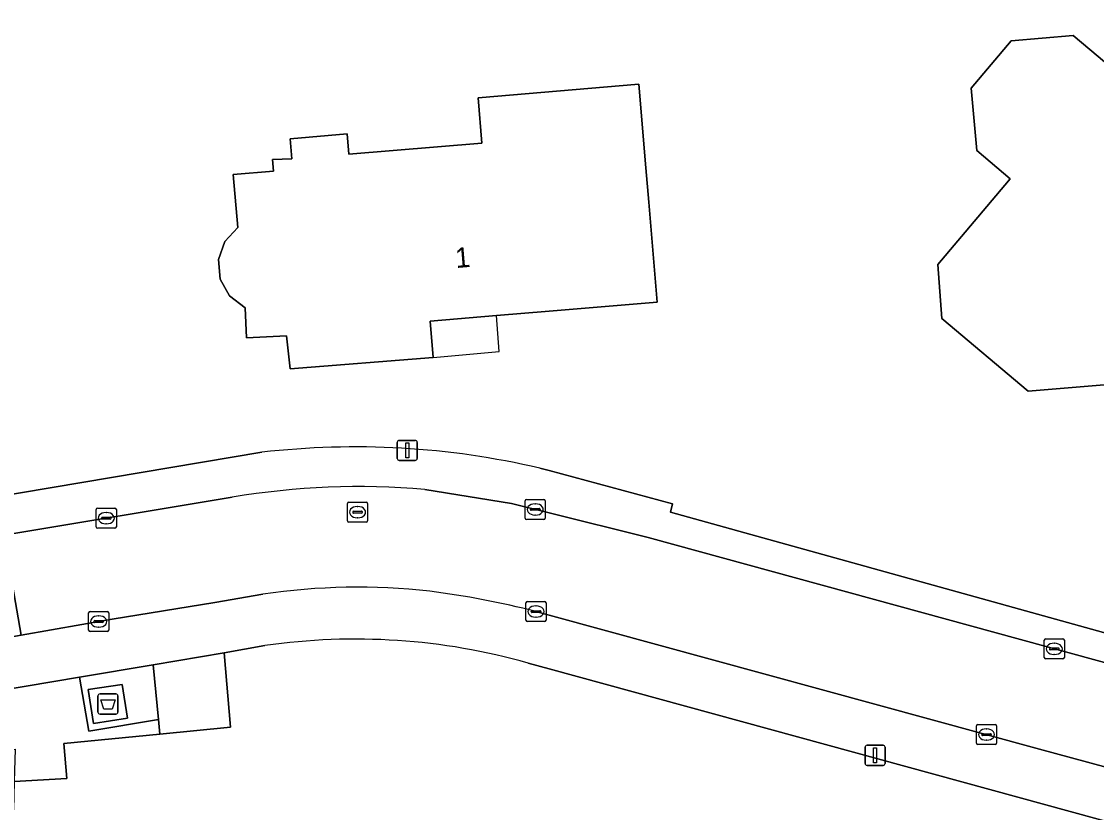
# Model space of a CAD drawing. Extents: x 163426 to 164192, y 380329 to 381641.
# Drawn here: x 163973.8 to 164027.2, y 381057.2 to 381096.5 of the extents above; entities that cross this region are included whole.
import ezdxf

# ---------------------------------------------------------------- set-up
doc = ezdxf.new("R2010")
doc.units = 0
for name, color, linetype in [('IMGEO_Afval_apart_plaats', 7, 'Continuous'), ('IMGEO_Erf', 7, 'Continuous'), ('IMGEO_Groenvoorziening', 7, 'Continuous'), ('IMGEO_Kolk', 7, 'Continuous'), ('IMGEO_Lichtmast', 7, 'Continuous'), ('IMGEO_Pand', 7, 'Continuous'), ('IMGEO_Pand_nummerreeks', 7, 'Continuous'), ('IMGEO_Pand_overbouw', 7, 'Continuous'), ('IMGEO_Rijbaan_lokaal_open', 7, 'Continuous'), ('IMGEO_Rioolput', 7, 'Continuous'), ('IMGEO_Voetpad_gesloten', 7, 'Continuous'), ('IMGEO_Voetpad_open', 7, 'Continuous')]:
    doc.layers.add(name, color=color, linetype=linetype)

msp = doc.modelspace()

# ---------------------------------------------------------------- linework, layer by layer
at = {"layer": 'IMGEO_Afval_apart_plaats'}
for p, q in [((163977.587, 381062.176), (163977.587, 381062.976)), ((163977.587, 381062.976), (163977.587, 381062.176)), ((163977.687, 381063.076), (163978.477, 381063.076)), ((163978.477, 381063.076), (163977.687, 381063.076)), ((163978.577, 381062.976), (163978.577, 381062.176)), ((163978.577, 381062.176), (163978.577, 381062.976)), ((163978.477, 381062.076), (163977.687, 381062.076)), ((163977.687, 381062.076), (163978.477, 381062.076))]:
    msp.add_line(p, q, dxfattribs=at)
msp.add_lwpolyline([(163977.73, 381062.79), (163978.434, 381062.79), (163978.285, 381062.32), (163977.879, 381062.32), (163977.73, 381062.79)], dxfattribs=at)
for centre, start, end in [((163977.687, 381062.976), 90, 180), ((163977.687, 381062.976), 90, 180), ((163978.477, 381062.976), 0, 90), ((163978.477, 381062.976), 360, 90), ((163977.687, 381062.176), 180, 270), ((163977.687, 381062.176), 180, 270), ((163978.477, 381062.176), 270, 0), ((163978.477, 381062.176), 270, 0)]:
    msp.add_arc(centre, 0.1, start, end, dxfattribs=at)
at = {"layer": 'IMGEO_Erf'}
for points in [[(163961.817, 381200.643), (163962.771, 381190.236), (163963.697, 381178.866), (163963.756, 381177.811), (163964.997, 381177.914), (163965.387, 381173.121), (163964.024, 381173.01), (163964.061, 381172.354), (163964.083, 381172.104), (163967.761, 381130.27), (163968.638, 381130.341), (163968.718, 381129.364), (163969.263, 381129.408), (163970.115, 381120.734), (163970.049, 381119.228), (163968.143, 381119.133), (163971.906, 381076.452), (163972.254, 381072.823), (163985.726, 381075.085)], [(163999.536, 381074.297), (164000, 381074.172), (164006.126, 381072.516), (164006.021, 381072.108), (164032.423, 381064.776)], [(163985.881, 381065.478), (163983.854, 381065.112), (163984.176, 381061.429), (163980.662, 381061.081), (163975.886, 381060.609), (163976.037, 381058.881), (163973.427, 381058.717), (163973.385, 381057.316), (163938.396, 381052.589), (163936.474, 381048.305), (163965.302, 381009.415), (163968.142, 381005.578), (163988.801, 381010.675), (164000, 381012.925), (164008.796, 381014.693), (164009.7, 381016.026), (164011.181, 381014.28), (164018.059, 381014.961)], [(164043.334, 381052.508), (164030.06, 381056.092), (164000, 381064.325), (163998.958, 381064.61)]]:
    msp.add_lwpolyline(points, dxfattribs=at)
for points in [[(164026.032, 381095.799), (164028.413, 381093.79), (164028.676, 381090.719), (164028.013, 381089.931), (164028.186, 381088.27), (164030.609, 381086.198), (164030.975, 381081.841), (164028.167, 381078.484), (164023.8, 381078.126), (164019.504, 381081.734), (164019.312, 381084.422), (164021.285, 381086.767), (164022.893, 381088.678), (164021.235, 381090.089), (164020.964, 381093.173), (164022.955, 381095.537)], [(164004.457, 381093.372), (164004.804, 381089.22), (164004.946, 381087.52), (164005.364, 381082.537), (164000, 381082.093), (163997.385, 381081.877), (163994.093, 381081.605), (163994.244, 381079.798), (163987.131, 381079.227), (163986.949, 381080.87), (163984.961, 381080.78), (163984.894, 381082.266), (163984.113, 381082.856), (163983.652, 381083.693), (163983.569, 381084.659), (163983.893, 381085.553), (163984.531, 381086.261), (163984.306, 381088.89), (163986.313, 381089.062), (163986.264, 381089.63), (163987.217, 381089.662), (163987.133, 381090.667), (163989.959, 381090.902), (163990.042, 381089.897), (163996.658, 381090.446), (163996.47, 381092.705)]]:
    msp.add_lwpolyline(points, close=True, dxfattribs=at)
for centre, radius, start, end in [((163990.369, 381035.057), 40.296, 76.8514, 96.6171), ((163990.374, 381034.227), 31.573, 74.2238, 98.1812)]:
    msp.add_arc(centre, radius, start, end, dxfattribs=at)
at = {"layer": 'IMGEO_Groenvoorziening'}
for points in [[(163975.886, 381060.609), (163980.662, 381061.081), (163980.593, 381061.81), (163977.128, 381061.219), (163976.661, 381063.908), (163971.248, 381063.001), (163957.475, 381060.692), (163930.805, 381056.087)], [(163929.685, 381053.658), (163931.981, 381050.546), (163933.77, 381048.138), (163936.474, 381048.305), (163938.396, 381052.589), (163936.002, 381052.266), (163935.728, 381053.26), (163935.208, 381055.15), (163971.524, 381060.07), (163973.475, 381060.334), (163973.427, 381058.717), (163976.037, 381058.881), (163975.886, 381060.609)]]:
    msp.add_lwpolyline(points, dxfattribs=at)
at = {"layer": 'IMGEO_Kolk'}
for p, q in [((163977.573, 381072.311), (163978.425, 381072.311)), ((163998.807, 381071.818), (163998.807, 381072.67)), ((163998.882, 381072.744), (163999.734, 381072.744)), ((163999.109, 381072.287), (163999.507, 381072.287)), ((163999.295, 381072.524), (163999.32, 381072.524)), ((163999.808, 381072.67), (163999.808, 381071.818)), ((163977.498, 381071.385), (163977.498, 381072.237)), ((163977.757, 381071.805), (163977.757, 381071.817)), ((163978.195, 381071.768), (163977.797, 381071.768)), ((163977.8, 381071.854), (163978.198, 381071.854)), ((163977.986, 381072.091), (163978.011, 381072.091)), ((163978.241, 381071.817), (163978.241, 381071.805)), ((163978.499, 381072.237), (163978.499, 381071.385)), ((163999.734, 381071.744), (163998.882, 381071.744)), ((163999.066, 381072.238), (163999.066, 381072.25)), ((163999.504, 381072.201), (163999.106, 381072.201)), ((163999.318, 381071.964), (163999.293, 381071.964)), ((163999.55, 381072.25), (163999.55, 381072.238)), ((163978.425, 381071.311), (163977.573, 381071.311)), ((163978.009, 381071.531), (163977.984, 381071.531)), ((163998.843, 381066.744), (163998.843, 381067.596)), ((163998.918, 381067.67), (163999.77, 381067.67)), ((163999.844, 381067.596), (163999.844, 381066.744)), ((163977.121, 381066.249), (163977.121, 381067.101)), ((163977.196, 381067.175), (163978.048, 381067.175)), ((163977.609, 381066.955), (163977.634, 381066.955)), ((163978.122, 381067.101), (163978.122, 381066.249)), ((163999.102, 381067.164), (163999.102, 381067.176)), ((163999.54, 381067.127), (163999.142, 381067.127)), ((163999.145, 381067.213), (163999.543, 381067.213)), ((163999.331, 381067.45), (163999.356, 381067.45)), ((163999.586, 381067.176), (163999.586, 381067.164)), ((163977.38, 381066.669), (163977.38, 381066.681)), ((163977.818, 381066.632), (163977.42, 381066.632)), ((163977.423, 381066.718), (163977.821, 381066.718)), ((163977.632, 381066.395), (163977.607, 381066.395)), ((163977.864, 381066.681), (163977.864, 381066.669)), ((163999.77, 381066.67), (163998.918, 381066.67)), ((163999.354, 381066.89), (163999.329, 381066.89)), ((163978.048, 381066.175), (163977.196, 381066.175)), ((164024.59, 381064.89), (164024.59, 381065.742)), ((164024.665, 381065.816), (164025.517, 381065.816)), ((164024.892, 381065.359), (164025.29, 381065.359)), ((164025.078, 381065.596), (164025.103, 381065.596)), ((164025.591, 381065.742), (164025.591, 381064.89)), ((164025.517, 381064.816), (164024.665, 381064.816)), ((164024.849, 381065.31), (164024.849, 381065.322)), ((164025.287, 381065.273), (164024.889, 381065.273)), ((164025.101, 381065.036), (164025.076, 381065.036)), ((164025.333, 381065.322), (164025.333, 381065.31)), ((164021.223, 381060.632), (164021.223, 381061.484)), ((164021.298, 381061.558), (164022.15, 381061.558)), ((164021.482, 381061.052), (164021.482, 381061.064)), ((164021.525, 381061.101), (164021.923, 381061.101)), ((164021.711, 381061.338), (164021.736, 381061.338)), ((164021.966, 381061.064), (164021.966, 381061.052)), ((164022.224, 381061.484), (164022.224, 381060.632)), ((164022.15, 381060.558), (164021.298, 381060.558)), ((164021.92, 381061.015), (164021.522, 381061.015)), ((164021.734, 381060.778), (164021.709, 381060.778))]:
    msp.add_line(p, q, dxfattribs=at)
for points in [[(163977.573, 381072.311), (163978.425, 381072.311)], [(163998.807, 381071.818), (163998.807, 381072.67)], [(163998.882, 381072.744), (163999.734, 381072.744)], [(163999.808, 381072.67), (163999.808, 381071.818)], [(163977.498, 381071.385), (163977.498, 381072.237)], [(163978.499, 381072.237), (163978.499, 381071.385)], [(163999.734, 381071.744), (163998.882, 381071.744)], [(163978.425, 381071.311), (163977.573, 381071.311)], [(163998.843, 381066.744), (163998.843, 381067.596)], [(163998.918, 381067.67), (163999.77, 381067.67)], [(163999.844, 381067.596), (163999.844, 381066.744)], [(163977.121, 381066.249), (163977.121, 381067.101)], [(163977.196, 381067.175), (163978.048, 381067.175)], [(163978.122, 381067.101), (163978.122, 381066.249)], [(163999.77, 381066.67), (163998.918, 381066.67)], [(163978.048, 381066.175), (163977.196, 381066.175)], [(164024.59, 381064.89), (164024.59, 381065.742)], [(164024.665, 381065.816), (164025.517, 381065.816)], [(164025.591, 381065.742), (164025.591, 381064.89)], [(164025.517, 381064.816), (164024.665, 381064.816)], [(164021.223, 381060.632), (164021.223, 381061.484)], [(164021.298, 381061.558), (164022.15, 381061.558)], [(164022.224, 381061.484), (164022.224, 381060.632)], [(164022.15, 381060.558), (164021.298, 381060.558)]]:
    msp.add_lwpolyline(points, dxfattribs=at)
for centre, radius, start, end in [((163977.575, 381072.235), 0.0765, 91.552, 178.448), ((163977.575, 381072.235), 0.0765, 91.552, 178.448), ((163978.423, 381072.235), 0.0765, 1.552, 88.448), ((163978.423, 381072.235), 0.0765, 1.552, 88.448), ((163998.884, 381072.668), 0.0765, 91.552, 178.448), ((163998.884, 381072.668), 0.0765, 91.552, 178.448), ((163999.106, 381072.247), 0.0403, 85.8775, 175.7526), ((163999.511, 381072.249), 0.0386, 1.7309, 96.639), ((163999.732, 381072.668), 0.0765, 1.552, 88.448), ((163999.732, 381072.668), 0.0765, 1.552, 88.448), ((163977.797, 381071.814), 0.0403, 85.8775, 175.7526), ((163977.794, 381071.804), 0.0366, 178.938, 274.7102), ((163978.198, 381071.811), 0.043, 264.8664, 352.4533), ((163978.202, 381071.816), 0.0386, 1.7309, 96.639), ((163998.884, 381071.82), 0.0765, 181.552, 268.448), ((163998.884, 381071.82), 0.0765, 181.552, 268.448), ((163999.103, 381072.237), 0.0366, 178.938, 274.7102), ((163999.507, 381072.244), 0.043, 264.8664, 352.4533), ((163999.732, 381071.82), 0.0765, 271.552, 358.448), ((163999.732, 381071.82), 0.0765, 271.552, 358.448), ((163977.575, 381071.387), 0.0765, 181.552, 268.448), ((163977.575, 381071.387), 0.0765, 181.552, 268.448), ((163978.423, 381071.387), 0.0765, 271.552, 358.448), ((163978.423, 381071.387), 0.0765, 271.552, 358.448), ((163998.92, 381067.594), 0.0765, 91.552, 178.448), ((163998.92, 381067.594), 0.0765, 91.552, 178.448), ((163999.768, 381067.594), 0.0765, 1.552, 88.448), ((163999.768, 381067.594), 0.0765, 1.552, 88.448), ((163977.198, 381067.099), 0.0765, 91.552, 178.448), ((163977.198, 381067.099), 0.0765, 91.552, 178.448), ((163978.046, 381067.099), 0.0765, 1.552, 88.448), ((163978.046, 381067.099), 0.0765, 1.552, 88.448), ((163999.142, 381067.173), 0.0403, 85.8775, 175.7526), ((163999.139, 381067.163), 0.0366, 178.938, 274.7102), ((163999.543, 381067.17), 0.043, 264.8664, 352.4533), ((163999.547, 381067.175), 0.0386, 1.7309, 96.639), ((163977.42, 381066.678), 0.0403, 85.8775, 175.7526), ((163977.417, 381066.668), 0.0366, 178.938, 274.7102), ((163977.821, 381066.675), 0.043, 264.8664, 352.4533), ((163977.825, 381066.68), 0.0386, 1.7309, 96.639), ((163998.92, 381066.746), 0.0765, 181.552, 268.448), ((163998.92, 381066.746), 0.0765, 181.552, 268.448), ((163999.768, 381066.746), 0.0765, 271.552, 358.448), ((163999.768, 381066.746), 0.0765, 271.552, 358.448), ((163977.198, 381066.251), 0.0765, 181.552, 268.448), ((163977.198, 381066.251), 0.0765, 181.552, 268.448), ((163978.046, 381066.251), 0.0765, 271.552, 358.448), ((163978.046, 381066.251), 0.0765, 271.552, 358.448), ((164024.667, 381065.74), 0.0765, 91.552, 178.448), ((164024.667, 381065.74), 0.0765, 91.552, 178.448), ((164024.889, 381065.319), 0.0403, 85.8775, 175.7526), ((164025.294, 381065.321), 0.0386, 1.7309, 96.639), ((164025.515, 381065.74), 0.0765, 1.552, 88.448), ((164025.515, 381065.74), 0.0765, 1.552, 88.448), ((164024.667, 381064.892), 0.0765, 181.552, 268.448), ((164024.667, 381064.892), 0.0765, 181.552, 268.448), ((164024.886, 381065.309), 0.0366, 178.938, 274.7102), ((164025.29, 381065.316), 0.043, 264.8664, 352.4533), ((164025.515, 381064.892), 0.0765, 271.552, 358.448), ((164025.515, 381064.892), 0.0765, 271.552, 358.448), ((164021.3, 381061.482), 0.0765, 91.552, 178.448), ((164021.3, 381061.482), 0.0765, 91.552, 178.448), ((164021.522, 381061.061), 0.0403, 85.8775, 175.7526), ((164021.519, 381061.051), 0.0366, 178.938, 274.7102), ((164021.923, 381061.058), 0.043, 264.8664, 352.4533), ((164021.927, 381061.063), 0.0386, 1.7309, 96.639), ((164022.148, 381061.482), 0.0765, 1.552, 88.448), ((164022.148, 381061.482), 0.0765, 1.552, 88.448), ((164021.3, 381060.634), 0.0765, 181.552, 268.448), ((164021.3, 381060.634), 0.0765, 181.552, 268.448), ((164022.148, 381060.634), 0.0765, 271.552, 358.448), ((164022.148, 381060.634), 0.0765, 271.552, 358.448)]:
    msp.add_arc(centre, radius, start, end, dxfattribs=at)
for centre, major_axis, ratio, start_param, end_param in [((163999.294, 381072.244), (-0.387, 0.002), 0.722429, 4.712389, 7.853982), ((163999.319, 381072.244), (-0.39, 0.002), 0.717154, 1.570796, 4.712389), ((163977.985, 381071.811), (-0.387, 0.002), 0.722429, 4.712389, 7.853982), ((163978.01, 381071.811), (-0.39, 0.002), 0.717154, 1.570796, 4.712389), ((163977.608, 381066.675), (-0.387, 0.002), 0.722429, 4.712389, 7.853982), ((163977.633, 381066.675), (-0.39, 0.002), 0.717154, 1.570796, 4.712389), ((163999.33, 381067.17), (-0.387, 0.002), 0.722429, 4.712389, 7.853982), ((163999.355, 381067.17), (-0.39, 0.002), 0.717154, 1.570796, 4.712389), ((164025.077, 381065.316), (-0.387, 0.002), 0.722429, 4.712389, 7.853982), ((164025.102, 381065.316), (-0.39, 0.002), 0.717154, 1.570796, 4.712389), ((164021.71, 381061.058), (-0.387, 0.002), 0.722429, 4.712389, 7.853982), ((164021.735, 381061.058), (-0.39, 0.002), 0.717154, 1.570796, 4.712389)]:
    msp.add_ellipse(centre, major_axis=major_axis, ratio=ratio, start_param=start_param, end_param=end_param, dxfattribs=at)
at = {"layer": 'IMGEO_Lichtmast'}
for p, q in [((163992.455, 381074.778), (163992.455, 381075.578)), ((163992.455, 381075.578), (163992.455, 381074.778)), ((163992.555, 381075.678), (163993.345, 381075.678)), ((163993.345, 381075.678), (163992.555, 381075.678)), ((163993.445, 381075.578), (163993.445, 381074.778)), ((163993.445, 381074.778), (163993.445, 381075.578)), ((163993.345, 381074.678), (163992.555, 381074.678)), ((163992.555, 381074.678), (163993.345, 381074.678)), ((164015.793, 381060.523), (164016.583, 381060.523)), ((164016.583, 381060.523), (164015.793, 381060.523)), ((164015.693, 381059.623), (164015.693, 381060.423)), ((164015.693, 381060.423), (164015.693, 381059.623)), ((164016.683, 381060.423), (164016.683, 381059.623)), ((164016.683, 381059.623), (164016.683, 381060.423)), ((164016.583, 381059.523), (164015.793, 381059.523)), ((164015.793, 381059.523), (164016.583, 381059.523))]:
    msp.add_line(p, q, dxfattribs=at)
for points in [[(163992.875, 381075.553), (163993.025, 381075.553), (163993.025, 381074.803), (163992.875, 381074.803), (163992.875, 381075.553)], [(164016.113, 381060.398), (164016.263, 381060.398), (164016.263, 381059.648), (164016.113, 381059.648), (164016.113, 381060.398)]]:
    msp.add_lwpolyline(points, dxfattribs=at)
for centre, start, end in [((163992.555, 381075.578), 90, 180), ((163992.555, 381075.578), 90, 180), ((163993.345, 381075.578), 0, 90), ((163993.345, 381075.578), 360, 90), ((163992.555, 381074.778), 180, 270), ((163992.555, 381074.778), 180, 270), ((163993.345, 381074.778), 270, 0), ((163993.345, 381074.778), 270, 0), ((164015.793, 381060.423), 90, 180), ((164015.793, 381060.423), 90, 180), ((164016.583, 381060.423), 0, 90), ((164016.583, 381060.423), 360, 90), ((164015.793, 381059.623), 180, 270), ((164015.793, 381059.623), 180, 270), ((164016.583, 381059.623), 270, 0), ((164016.583, 381059.623), 270, 0)]:
    msp.add_arc(centre, 0.1, start, end, dxfattribs=at)
at = {"layer": 'IMGEO_Pand'}
for points in [[(164028.186, 381088.27), (164028.013, 381089.931), (164028.676, 381090.719), (164028.413, 381093.79), (164026.032, 381095.799), (164022.955, 381095.537), (164020.964, 381093.173), (164021.235, 381090.089), (164022.893, 381088.678), (164021.285, 381086.767), (164019.312, 381084.422), (164019.504, 381081.734), (164023.8, 381078.126), (164028.167, 381078.484), (164030.975, 381081.841), (164030.609, 381086.198)], [(164004.946, 381087.52), (164004.804, 381089.22), (164004.457, 381093.372), (163996.47, 381092.705), (163996.658, 381090.446), (163990.042, 381089.897), (163989.959, 381090.902), (163987.133, 381090.667), (163987.217, 381089.662), (163986.264, 381089.63), (163986.313, 381089.062), (163984.306, 381088.89), (163984.531, 381086.261), (163983.893, 381085.553), (163983.569, 381084.659), (163983.652, 381083.693), (163984.113, 381082.856), (163984.894, 381082.266), (163984.961, 381080.78), (163986.949, 381080.87), (163987.131, 381079.227), (163994.244, 381079.798), (163994.093, 381081.605), (163997.385, 381081.877), (164000, 381082.093), (164005.364, 381082.537)]]:
    msp.add_lwpolyline(points, close=True, dxfattribs=at)
at = {"layer": 'IMGEO_Pand_overbouw'}
msp.add_lwpolyline([(163997.385, 381081.877), (163994.093, 381081.605), (163994.244, 381079.798), (163997.514, 381080.095)], close=True, dxfattribs=at)
at = {"layer": 'IMGEO_Rijbaan_lokaal_open'}
for points in [[(163984.255, 381072.852), (163972.918, 381070.962), (163973.765, 381065.996), (163978.296, 381066.796), (163983.394, 381067.628), (163985.768, 381068.033)], [(163999.345, 381067.171), (164000, 381066.992), (164024.363, 381060.339), (164029.304, 381058.985), (164030.721, 381058.549), (164032.051, 381063.407), (164004.909, 381070.847), (163999.994, 381072.077), (163998.122, 381072.545), (163993.826, 381073.238)]]:
    msp.add_lwpolyline(points, dxfattribs=at)
for centre, radius, start, end in [((163990.553, 381035.532), 37.848, 85.0396, 99.5794), ((163990.506, 381035.799), 32.581, 83.7221, 98.3622), ((163988.203, 381023.384), 45.182, 75.723, 82.5398)]:
    msp.add_arc(centre, radius, start, end, dxfattribs=at)
at = {"layer": 'IMGEO_Rioolput'}
for p, q in [((163989.98, 381071.683), (163989.98, 381072.535)), ((163990.055, 381072.609), (163990.907, 381072.609)), ((163990.468, 381072.389), (163990.493, 381072.389)), ((163990.981, 381072.535), (163990.981, 381071.683)), ((163990.239, 381072.103), (163990.239, 381072.115)), ((163990.677, 381072.066), (163990.279, 381072.066)), ((163990.282, 381072.152), (163990.68, 381072.152)), ((163990.491, 381071.829), (163990.466, 381071.829)), ((163990.723, 381072.115), (163990.723, 381072.103)), ((163990.907, 381071.609), (163990.055, 381071.609))]:
    msp.add_line(p, q, dxfattribs=at)
for points in [[(163989.98, 381071.683), (163989.98, 381072.535)], [(163990.055, 381072.609), (163990.907, 381072.609)], [(163990.981, 381072.535), (163990.981, 381071.683)], [(163990.907, 381071.609), (163990.055, 381071.609)]]:
    msp.add_lwpolyline(points, dxfattribs=at)
for centre, radius, start, end in [((163990.057, 381072.533), 0.0765, 91.552, 178.448), ((163990.057, 381072.533), 0.0765, 91.552, 178.448), ((163990.905, 381072.533), 0.0765, 1.552, 88.448), ((163990.905, 381072.533), 0.0765, 1.552, 88.448), ((163990.279, 381072.112), 0.0403, 85.8775, 175.7526), ((163990.276, 381072.102), 0.0366, 178.938, 274.7102), ((163990.68, 381072.109), 0.043, 264.8664, 352.4533), ((163990.684, 381072.114), 0.0386, 1.7309, 96.639), ((163990.057, 381071.685), 0.0765, 181.552, 268.448), ((163990.057, 381071.685), 0.0765, 181.552, 268.448), ((163990.905, 381071.685), 0.0765, 271.552, 358.448), ((163990.905, 381071.685), 0.0765, 271.552, 358.448)]:
    msp.add_arc(centre, radius, start, end, dxfattribs=at)
for centre, major_axis, ratio, start_param, end_param in [((163990.467, 381072.109), (-0.387, 0.002), 0.722429, 4.712389, 7.853982), ((163990.492, 381072.109), (-0.39, 0.002), 0.717154, 1.570796, 4.712389)]:
    msp.add_ellipse(centre, major_axis=major_axis, ratio=ratio, start_param=start_param, end_param=end_param, dxfattribs=at)
at = {"layer": 'IMGEO_Voetpad_gesloten'}
msp.add_lwpolyline([(163978.788, 381063.552), (163977.106, 381063.289), (163977.37, 381061.603), (163979.052, 381061.866)], close=True, dxfattribs=at)
at = {"layer": 'IMGEO_Voetpad_open'}
for points in [[(163985.726, 381075.085), (163972.254, 381072.823), (163970.346, 381072.593)], [(163993.826, 381073.238), (163998.122, 381072.545), (163999.994, 381072.077), (164004.909, 381070.847), (164032.051, 381063.407), (164032.423, 381064.776), (164006.021, 381072.108), (164006.126, 381072.516), (164000, 381074.172), (163999.536, 381074.297)], [(163962.395, 381063.969), (163973.765, 381065.996), (163972.918, 381070.962), (163984.255, 381072.852)], [(163985.768, 381068.033), (163983.394, 381067.628), (163978.296, 381066.796), (163973.765, 381065.996), (163962.395, 381063.969), (163958.565, 381063.301), (163928.198, 381058.083), (163928.393, 381057.003)], [(163998.958, 381064.61), (164000, 381064.325), (164030.06, 381056.092), (164030.721, 381058.549), (164029.304, 381058.985), (164024.363, 381060.339), (164000, 381066.992)], [(164000, 381066.992), (163999.345, 381067.171)], [(163925.556, 381056.187), (163930.805, 381056.087), (163957.475, 381060.692), (163971.248, 381063.001), (163976.661, 381063.908), (163980.336, 381064.524), (163983.854, 381065.112), (163985.881, 381065.478)]]:
    msp.add_lwpolyline(points, dxfattribs=at)
for points in [[(163983.854, 381065.112), (163980.336, 381064.524), (163980.593, 381061.81), (163980.662, 381061.081), (163984.176, 381061.429)], [(163976.661, 381063.908), (163977.128, 381061.219), (163980.593, 381061.81), (163980.336, 381064.524)], [(163977.37, 381061.603), (163977.106, 381063.289), (163978.788, 381063.552), (163979.052, 381061.866)]]:
    msp.add_lwpolyline(points, close=True, dxfattribs=at)
for centre, radius, start, end in [((163990.369, 381035.057), 40.296, 76.8514, 96.6171), ((163990.553, 381035.532), 37.848, 85.0396, 99.5794), ((163990.506, 381035.799), 32.581, 83.7221, 98.3622), ((163988.203, 381023.384), 45.182, 75.723, 82.5398), ((163990.374, 381034.227), 31.573, 74.2238, 98.1812)]:
    msp.add_arc(centre, radius, start, end, dxfattribs=at)

# ---------------------------------------------------------------- texts
at = {"layer": 'IMGEO_Pand_nummerreeks'}
msp.add_text('1', height=1, rotation=4.7212, dxfattribs=at).set_placement((163995.37, 381084.239))

doc.saveas('drawing.dxf')
